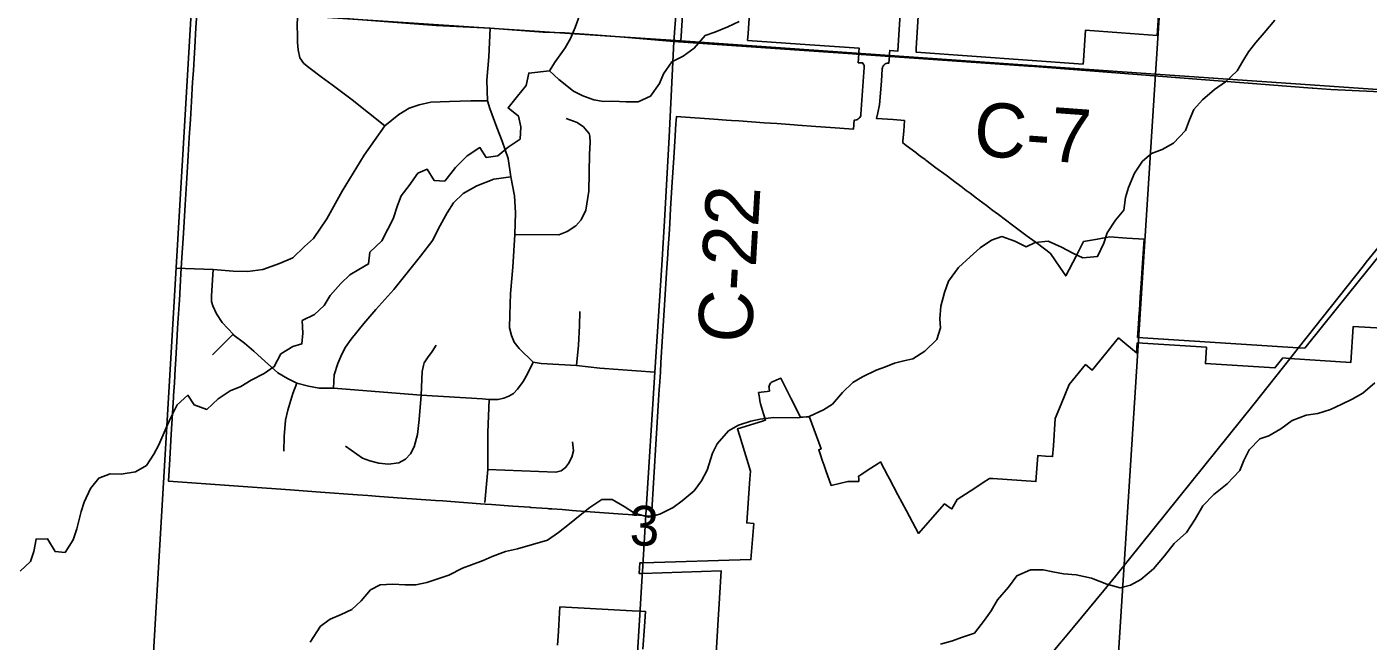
# Model space of a CAD drawing. Extents: x 114843 to 284848, y 317643 to 566895.
# Drawn here: x 273394 to 280836, y 364204 to 367612 of the extents above; entities that cross this region are included whole.
import ezdxf

# ---------------------------------------------------------------- set-up
doc = ezdxf.new("R2010")
doc.units = 0
for name, color, linetype in [('GM_X_Corporation', 7, 'Continuous'), ('GM_X_County_Road', 7, 'Continuous'), ('GM_X_County_Road_Text', 7, 'Continuous'), ('GM_X_Minor_River', 7, 'Continuous'), ('GM_X_Section', 7, 'Continuous'), ('GM_X_Section_Text', 7, 'Continuous'), ('GM_X_Township_Road', 7, 'Continuous')]:
    doc.layers.add(name, color=color, linetype=linetype)

msp = doc.modelspace()

# ---------------------------------------------------------------- linework, layer by layer
at = {"layer": 'GM_X_Corporation'}
for points in [[(279715.2, 368312.4), (279666.2, 367564.6), (279466.5, 367578.8), (279267.2, 367593), (279256.2, 367425.4), (279254.5, 367405.2), (278329.1, 367470.8), (278328.7, 367491.5), (278347.9, 367790.7)], [(274335.9, 367659.8), (274332.7, 367607.4), (274326.1, 367500), (274322.4, 367437.1), (274318.2, 367370.2), (274314.3, 367305.2), (274307.7, 367197.3), (274301.7, 367097.4), (274295.5, 366997.6), (274289.5, 366897.8), (274281.8, 366771.8), (274272.9, 366624.5), (274263.3, 366466.9), (274253.2, 366302.2), (274249.6, 366242.2), (274240.7, 366095.1), (274239.2, 366072.7), (274233, 365969), (274231.2, 365939.5), (274226.7, 365866.8), (274219, 365739), (274217.4, 365714.9), (274212.8, 365637.5), (274208.4, 365565.2), (274208, 365557.6), (274202.5, 365467.4), (274195.4, 365353.3), (274186.9, 365214.1), (274179.6, 365092.7), (274620.2, 365060.7), (274856, 365043.6), (275024.1, 365031.4), (275229.6, 365016.5), (275285.5, 365012.4), (275351.3, 365007.6), (275476.8, 364998.5), (275661.2, 364985.1), (275703.2, 364982.1), (275747.3, 364978.9), (275911.9, 364966.9), (275936.4, 364965.1), (275971.8, 364962.6), (275971.8, 364962.6), (276091.5, 364953.9), (276123.1, 364951.6), (276184.3, 364947.1), (276191.2, 364946.6), (276252.4, 364942.2), (276283, 364940), (276291, 364939.4), (276307.1, 364938.2), (276365.1, 364934), (276420.7, 364930), (276494.6, 364924.6), (276701, 364909.6), (276787.3, 364903.4), (276799.7, 364902.5), (276829.7, 364900.3), (276859.6, 364898.2), (276899.8, 365541.8), (276903.4, 365600.1), (276903.6, 365602.1), (276904.6, 365618.2), (276909.5, 365696.4), (276912.8, 365750.2), (276936.4, 366126.5), (276944, 366248.4), (276950.5, 366352.3), (276951.1, 366361.7), (276957.3, 366461.1), (276961.1, 366521.8), (276966.2, 366603.9), (276975.4, 366750.2), (276983.8, 366885), (276991.4, 367006.8), (276995.7, 367076), (276996.6, 367090.1), (276998.1, 367114.5), (277023, 367112.3), (277205.6, 367099.8), (277275.4, 367094.9), (277303.5, 367092.9), (277345.3, 367089.9), (277415.1, 367085), (277484.9, 367080), (277554.8, 367075.1), (277651, 367068.3), (277669.6, 367067), (277771.3, 367059.8), (277854, 367053.9), (277981.2, 367044.9), (277984.7, 367094.8), (277990.8, 367094.9), (277996.8, 367096.1), (278002.5, 367098.3), (278007.7, 367101.4), (278012.3, 367105.4), (278016.2, 367110.1), (278019.1, 367115.5), (278021.1, 367121.2), (278022.1, 367127.3), (278027.7, 367205.9), (278040.4, 367385.9), (278040.3, 367391.5), (278039.4, 367397), (278037.6, 367402.3), (278034.9, 367407.2), (278031.5, 367411.6), (278007.4, 367413.3), (278010.8, 367463.3), (278011.4, 367472), (278012.9, 367493.2), (277738.1, 367512.5), (277393.6, 367536.7), (277396.2, 367574.8), (277414, 367834.4)], [(278246.2, 367777), (278227.3, 367478), (278182.5, 367481.2), (278181.4, 367465.5), (278180.4, 367451.2), (278177.5, 367411.3), (278172.1, 367411.2), (278166.8, 367410.4), (278161.6, 367408.7), (278156.8, 367406.2), (278152.4, 367403.1), (278148.5, 367399.1), (278145.2, 367394.6), (278142.7, 367389.7), (278141, 367384.4), (278140.2, 367378.9), (278135.4, 367311.4), (278126, 367179.4), (278115.7, 367135), (278108.5, 367103.8), (278200.4, 367097.3), (278263.5, 367092.9), (278259.3, 367033), (278255.5, 366979.9), (278254.8, 366969.1), (278254.7, 366967.9), (278263.5, 366961.4), (278273.6, 366953.7), (278326.2, 366914.3), (278342.1, 366902.5), (278354.7, 366893.1), (278377.8, 366875.8), (278382.3, 366872.4), (278438.3, 366830.5), (278494.4, 366788.5), (278550.4, 366746.6), (278583.1, 366722.2), (278584.8, 366720.9), (278588.1, 366718.5), (278606.5, 366704.7), (278628.1, 366688.6), (278662.6, 366662.7), (278669.5, 366657.5), (278678.1, 366651.1), (278718.6, 366620.8), (278747, 366599.5), (278774.7, 366578.9), (278777.5, 366576.8), (278785.4, 366570.9), (278863, 366512.7), (278945.1, 366451.3), (278988.4, 366418.9), (279001.2, 366409.4), (279071.6, 366356.7), (279074.7, 366354.4), (279124.9, 366279.9), (279158.5, 366230.1), (279215.7, 366340.5), (279257.2, 366420.5), (279334.4, 366434.5), (279362.6, 366439.4), (279403.1, 366446.8), (279497.7, 366440.6), (279592.7, 366434.4), (279584.1, 366301.5), (279576.7, 366188.9), (279571.9, 366114.1), (279567, 366039.2), (279566.3, 366027.8), (279562.2, 365964.4), (279557.3, 365889.5), (280448.1, 365832.3), (280484.8, 365830), (280590.6, 365961.2), (280780.6, 366196.8), (280990.1, 366456.6)], [(281527.8, 365905.2), (280753.6, 365950.6), (280740.6, 365751), (280400.5, 365773.2), (280363.8, 365775.6), (280318.9, 365719.8), (279933.6, 365744.5), (279939.3, 365834.7), (279554.9, 365859.3), (279551.8, 365804.6), (279464.8, 365876), (279452.1, 365886.4), (279305.8, 365708.2), (279268.6, 365738.8), (279268.5, 365738.8), (279177.3, 365627.9), (279132.6, 365518.3), (279100.6, 365439.7), (279089.9, 365288), (279085.7, 365228.2), (279046.9, 365230.9), (279002.9, 365234), (278992.7, 365089.4), (278912.9, 365095), (278833.1, 365100.6), (278753.3, 365106.2), (278736.1, 365107.4), (278699.6, 365083.7), (278692.5, 365079.1), (278627.4, 365036.9), (278556.1, 364990.6), (278527.1, 364938.1), (278512.9, 364946.6), (278499.4, 364956.1), (278486.6, 364966.5), (278342.1, 364801.9), (278274.8, 364928.2), (278227.7, 365016.8), (278180.5, 365105.4), (278172.2, 365120.8), (278130.9, 365198.4), (278128.6, 365196.9), (278112.9, 365186.7), (278063, 365154.4), (278027.1, 365131.1), (278015.8, 365123.7), (278008.2, 365118.8), (278009.6, 365104.8), (278010.2, 365090.7), (277950.2, 365090.3), (277856.3, 365068.8), (277854.6, 365073.5), (277829.8, 365145), (277817.7, 365179.7), (277807.5, 365208.9), (277797.7, 365237.3), (277787.8, 365265.6), (277801.4, 365270.5), (277736.5, 365446.7), (277736, 365448.1), (277687.2, 365446.8), (277635.6, 365548.8), (277577.4, 365664), (277568.8, 365659.6), (277552.2, 365651.9), (277535.2, 365645.3), (277529.8, 365642.9), (277524.8, 365639.5), (277520.5, 365635.4), (277517, 365630.6), (277514.3, 365625.3), (277512.5, 365619.6), (277511.8, 365613.7), (277512.1, 365607.7), (277514.2, 365591.4), (277501.1, 365589.7), (277484.4, 365587.6), (277468.1, 365585.4), (277454.7, 365583.7), (277457, 365565.7), (277458.5, 365554.5), (277461.4, 365537.6), (277465.8, 365521), (277482.5, 365466.2), (277493.4, 365430.7), (277490.1, 365429.7), (277475.5, 365425.3), (277337.5, 365383), (277350, 365342.4), (277409.8, 365147.1), (277406.5, 365102.7), (277404.8, 365078.7), (277388.7, 364860.3), (277427.6, 364856.9), (277412.1, 364657.3), (276813.2, 364639.3), (276795.7, 364639), (276791.9, 364578.9), (276809.4, 364579.2), (277247, 364594.2), (277237.7, 364443.9), (277228.3, 364293.7), (277212.6, 364043.6)], [(276812.8, 364160.7), (276820.7, 364286), (276826, 364369.3), (276796.2, 364370.9), (276753.8, 364373.1), (276653.8, 364378.4), (276553.3, 364383.6), (276452.7, 364388.9), (276452, 364388.9), (276352.2, 364394.2), (276346, 364294.8), (276343.8, 364259.2), (276342.1, 364231.7), (276339, 364182.7)]]:
    msp.add_lwpolyline(points, dxfattribs=at)
at = {"layer": 'GM_X_County_Road'}
for p, q in [((280402.1, 365770.8), (280448.1, 365829)), ((276809.7, 364590.1), (276829.2, 364906.1)), ((276796.6, 364379.4), (276806.4, 364537.4)), ((276806.4, 364537.4), (276809.7, 364590.1))]:
    msp.add_line(p, q, dxfattribs=at)
for points in [[(276931.9, 366535.5), (276957.7, 366999.7), (276984.5, 367531.7), (277060.6, 368541.9), (277110.1, 369528.7), (277187.7, 370439.1), (277228.4, 370969.4), (277241.4, 371125.3), (277248.2, 371273.2), (277259.7, 371424.2), (277332.8, 372518.9), (277389.4, 373392.4), (277401.3, 373607.2), (277428.3, 374031.7), (277448.4, 374328.8), (277467, 374589.9), (277487.5, 374942.6), (277528.3, 375588)], [(269323.1, 368051.4), (269399.7, 368042.4), (270033.7, 368004.9), (271087.8, 367927.7), (271541.8, 367903.3), (271768.8, 367887.2), (272574.3, 367825.6), (273246.4, 367782.5), (274895.4, 367679.1), (275664.7, 367619.4), (275965.4, 367605), (276259.1, 367583.4), (276378.8, 367578.3), (276513, 367570.5), (276709.4, 367554.8), (276984.5, 367531.7), (277976.1, 367462.7), (277997.4, 367461.3)], [(277997.4, 367461.3), (278237, 367444.6), (278263.5, 367442.8)], [(278263.5, 367442.8), (278952, 367394.9), (278985.4, 367392.4), (279056.7, 367386.9), (280524.8, 367272.1), (280529.7, 367271.7), (280629.7, 367263.8), (281378.4, 367230.2), (281584.1, 367215.8), (281626.3, 367213.3)], [(280448.1, 365829), (280810, 366286.2), (280826, 366306.2), (280874.8, 366368.5), (281448.3, 367057.9), (281584.1, 367215.8), (281640.1, 367283.5)], [(276829.2, 364906.1), (276878.2, 365696.3), (276918.3, 366290.4), (276931.9, 366535.5)], [(277502, 362199), (278431.9, 363344), (278453.3, 363368.6), (278499.3, 363424.9), (279134, 364200.8), (279137.7, 364205.3), (279201.3, 364281.9), (279369.6, 364485.1), (279403.4, 364525.8), (279435.9, 364566.8), (280204.6, 365521.3), (280402.1, 365770.8)], [(276660.5, 362269.2), (276673.9, 362485.2), (276725.3, 363282.5), (276750.3, 363631.3), (276796.6, 364379.4)]]:
    msp.add_lwpolyline(points, dxfattribs=at)
at = {"layer": 'GM_X_Minor_River'}
for points in [[(280317.7, 367650), (280259.4, 367578), (280213.3, 367526.1), (280173.1, 367474.1), (280140.9, 367422.1), (280108.7, 367368.1), (280044.5, 367306.2), (279984.3, 367264.3), (279918.1, 367206.4), (279869.9, 367154.4), (279845.7, 367096.4), (279823.5, 367036.4), (279757.2, 366966.4), (279693.1, 366932.6), (279635, 366908.7), (279584.9, 366866.8), (279540.6, 366800.8), (279506.4, 366720.7), (279490.2, 366664.7), (279479.9, 366594.6), (279433.7, 366540.6), (279387.5, 366468.6), (279369.3, 366412.6), (279335, 366338.5), (279253, 366330.8), (279197.1, 366357), (279135.2, 366389.3), (279061.3, 366423.6), (278989.2, 366415.8), (278939.2, 366391.9), (278875.3, 366424.1), (278803.3, 366448.4), (278747.3, 366428.6), (278683.1, 366386.7), (278628.9, 366336.7), (278562.7, 366276.8), (278508.4, 366200.9), (278486.2, 366138.8), (278466, 366062.7), (278459.7, 365992.6), (278463.5, 365942.5), (278443.3, 365878.4), (278377.1, 365812.5), (278310.9, 365770.6), (278260.9, 365758.8), (278208.8, 365746.9), (278158.7, 365727), (278106.7, 365707.2), (278030.5, 365671.3), (277976.4, 365639.4), (277920.2, 365583.5), (277864, 365519.6), (277813.9, 365487.7), (277735.7, 365449.8), (277667.7, 365444), (277537.7, 365444.5), (277463.7, 365436.7), (277411.6, 365424.8), (277343.5, 365403), (277287.4, 365371.1), (277225.2, 365299.2), (277199, 365247.1), (277168.6, 365153.1), (277138.4, 365093), (277096.2, 365039.1), (277030, 364983.2), (276979.9, 364945.3), (276905.8, 364909.4), (276843.7, 364891.6), (276765.8, 364913.9), (276707.9, 364952.1), (276642, 364990.4), (276584, 364990.6), (276517.9, 364946.7), (276463.7, 364902.8), (276405.5, 364854.9), (276343.4, 364807), (276283.2, 364765.1)], [(276294.4, 367368.1), (276326.5, 367418.1), (276380.8, 367496.1), (276411, 367548.1), (276437.2, 367608.2), (276461.4, 367674.2)], [(276294.4, 367368.1), (276346.2, 367319.9), (276428, 367255.5), (276479.9, 367229.3), (276539.8, 367207.1), (276593.8, 367198.9), (276645.8, 367200.7), (276719.8, 367196.5), (276785.8, 367196.3), (276853.9, 367228.1), (276904.2, 367298.1), (276926.4, 367352.1), (276972.6, 367418.1), (277036.7, 367449.9), (277096.9, 367493.8), (277157.1, 367563.8), (277211.2, 367581.7), (277283.3, 367611.5), (277347.4, 367641.3)], [(275297.1, 366361.4), (275363.5, 366425.1), (275397.9, 366489), (275426.3, 366546.9), (275450.8, 366620.9), (275471.1, 366674.9), (275515.5, 366732.7), (275563.9, 366800.5), (275616, 366822.2), (275653.6, 366759.8), (275713.4, 366755.5), (275771.9, 366831.2), (275838.3, 366896.9), (275908.6, 366942.5), (275942.2, 366888.2), (276008.2, 366895.8), (276064.5, 366945.5), (276130.7, 366989.2), (276135.2, 367057.3), (276121.6, 367117.5), (276064, 367162), (276116.4, 367227.7), (276164.8, 367287.6), (276179.2, 367355.6), (276294.4, 367368.1)], [(273356.5, 364592.6), (273414.8, 364646.3), (273433.2, 364702.3), (273445.7, 364770.4), (273509.6, 364772), (273551.1, 364701.6), (273607, 364697.2), (273651.5, 364767), (273671.9, 364827), (273696.5, 364923), (273712.8, 364975), (273747.3, 365051), (273793.7, 365108.8), (273855.8, 365132.4), (273917.7, 365130), (273997.8, 365143.5), (274058, 365179.2), (274098.4, 365241), (274126.7, 365292.9), (274167.3, 365386.9), (274191.7, 365440.8), (274228.1, 365514.7), (274288.5, 365568.4), (274322.1, 365516.1), (274393.8, 365489.6), (274456.2, 365549.3), (274522.4, 365592.9), (274582.5, 365616.6), (274638.7, 365652.3), (274710.9, 365689.9), (274767.1, 365727.6), (274803.6, 365797.5), (274869.8, 365839.2), (274919.9, 365852.9), (274926.3, 365912.9), (274922.8, 365983.1), (274991, 366016.7), (275043.3, 366066.5), (275077.6, 366122.4), (275136, 366188.1), (275186.3, 366235.9), (275236.5, 366265.6), (275290.6, 366297.3), (275297.1, 366361.4)], [(280872.7, 365638.3), (280806.5, 365580.4), (280748.3, 365546.5), (280690.2, 365518.6), (280628.1, 365488.8), (280558, 365467), (280492, 365457.2), (280413.9, 365429.3), (280351.7, 365381.4), (280285.6, 365343.6), (280235.5, 365327.7), (280175.3, 365265.8)], [(280175.3, 365265.8), (280147.1, 365205.8), (280124.9, 365151.7), (280054.6, 365077.8), (279980.4, 365017.9), (279918.2, 364956), (279875.9, 364882), (279827.7, 364808), (279759.4, 364746.1), (279707.2, 364678.1), (279644.9, 364606.2), (279574.7, 364546.3), (279518.6, 364514.4), (279460.5, 364500.6), (279386.6, 364520.8), (279300.7, 364553.2), (279216.8, 364571.5), (279146.8, 364577.7), (279086.8, 364589.9), (279032.9, 364600.1), (278962.8, 364600.3), (278886.7, 364566.5), (278840.5, 364504.5), (278780.3, 364434.6), (278744, 364372.6), (278707.8, 364320.6), (278651.6, 364248.6), (278579.5, 364224.8), (278529.4, 364206.9), (278463.4, 364187.1)], [(276283.2, 364765.1), (276116.8, 364716.8), (276050.8, 364701.2), (275976.7, 364673.7), (275926.5, 364652), (275862.4, 364628.3), (275812.3, 364608.6), (275736.2, 364571), (275680.1, 364551.4), (275614, 364529.8), (275551.9, 364516.1), (275494, 364516.5), (275424.1, 364521), (275354.1, 364517.4), (275302, 364489.7), (275249.6, 364427.9), (275197.3, 364380.2), (275139.2, 364352.5), (275077.1, 364326.9), (275022.8, 364287.1), (274966.3, 364199.3)]]:
    msp.add_lwpolyline(points, dxfattribs=at)
at = {"layer": 'GM_X_Section'}
for points in [[(274700.3, 373063.4), (277374.2, 372881.6), (277022.9, 367534.8), (274390.7, 367709.1)], [(277374.2, 372881.6), (280003.4, 372703.8), (279657.2, 367348.9), (277022.9, 367534.8)], [(280003.4, 372703.8), (282701, 372543.5), (282364, 367162.2), (279657.2, 367348.9)], [(269112.3, 368061.2), (271743.5, 367879.3), (274308.6, 367720.8), (273996.5, 362446.6), (268764.2, 362800.8)], [(274308.6, 367720.8), (274390.7, 367709.1), (277022.9, 367534.8), (279657.2, 367348.9), (279320.4, 362084), (273996.5, 362446.6)]]:
    msp.add_lwpolyline(points, close=True, dxfattribs=at)
msp.add_lwpolyline([(284847.9, 362936.6), (284785.7, 361698.2), (279320.4, 362084), (279657.2, 367348.9), (282364, 367162.2), (284847.9, 367016.8)], dxfattribs=at)
at = {"layer": 'GM_X_Township_Road'}
msp.add_line((274424.4, 365793.6), (274537.8, 365905.4), dxfattribs=at)
for points in [[(274895.4, 367679.1), (274894.8, 367605.9), (274896.1, 367577.6), (274895.3, 367524.4), (274899.1, 367484.3), (274908.9, 367440.7), (274930.4, 367409), (274967.2, 367380.9), (275027.7, 367335.3), (275088.2, 367289.7), (275198.5, 367207.9), (275380.1, 367062.9)], [(275965.4, 367605), (275957.1, 367446.3), (275946.2, 367315.9), (275949.4, 367202.2), (275963.9, 367159.7), (276002.6, 367053.4), (276031.5, 366977.9), (276065.4, 366881), (276080.6, 366779.5), (276100, 366675.2), (276105.4, 366580.5), (276101.1, 366460.4), (276090.7, 366278.2), (276078.1, 366132.9), (276074.1, 366014.7), (276072.7, 365942.1), (276083.5, 365900.2), (276099, 365862.1), (276126, 365827), (276203.8, 365751.2), (276248.7, 365744.9), (276444.3, 365733.9), (276574.2, 365719.6), (276878.2, 365696.3)], [(274221.3, 366273.4), (274427.8, 366266.3), (274538.7, 366256.9), (274620.6, 366254.1), (274703.3, 366266.4), (274795.4, 366298.7), (274869.5, 366330.9), (274935.6, 366393.3), (274985.1, 366437.9), (275058, 366546.7), (275143.6, 366700.8), (275265.6, 366899.8), (275380.1, 367062.9), (275459, 367125.5), (275516.4, 367160.5), (275571.5, 367179.3), (275635.8, 367193.6), (275740.1, 367197.7), (275857.1, 367201.6), (275949.4, 367202.2)], [(276101.1, 366460.4), (276346.3, 366459.1), (276392.7, 366477.7), (276441.1, 366508.5), (276469.2, 366542.1), (276496.2, 366596), (276512.7, 366700.5), (276516.2, 366905.2), (276520.8, 366970.1), (276518.5, 367005.6), (276514.4, 367019.7), (276501.1, 367035.8), (276482.7, 367057), (276447.1, 367081), (276387.2, 367103.9)], [(275095.7, 365608.1), (275098.6, 365681.6), (275119.1, 365744.7), (275141.5, 365795.6), (275162.2, 365835.9), (275193.3, 365879.9), (275264.4, 365966), (275330.2, 366043.5), (275431.2, 366154.6), (275578.1, 366339.8), (275647.2, 366429.6), (275678.9, 366494.2), (275726.5, 366580.4), (275761.8, 366636), (275814.8, 366688.4), (275891.5, 366730.4), (275985.5, 366767.6), (276080.6, 366779.5)], [(276203.8, 365751.2), (276172.5, 365687.3), (276148.2, 365644.9), (276116.1, 365602.4), (276094.3, 365578.7), (276068.5, 365563.1), (276041, 365552.3), (276010.2, 365545.9), (275959.4, 365544.2), (275921.7, 365548.9), (275581.6, 365568.8), (275095.7, 365608.1), (275015.8, 365608.5), (274957.8, 365618.4), (274892.8, 365634.9), (274841.5, 365661.9), (274786.7, 365692.2), (274716.3, 365756.5), (274654.5, 365812.4), (274601.3, 365858), (274537.8, 365905.4), (274541.2, 365905.4), (274477.6, 365971.5), (274446.6, 366020.8), (274425.8, 366065), (274418.8, 366088.8), (274418.6, 366119.5), (274427.8, 366266.3)], [(276444.3, 365733.9), (276455, 365845.7), (276459.9, 365953.5), (276462.2, 366032.7)], [(275581.6, 365568.8), (275587.6, 365700.8), (275594.4, 365733.9), (275598, 365748.1), (275616.6, 365776.1), (275642.9, 365810.7), (275666.2, 365846)], [(274820.5, 365259), (274821.6, 365339.2), (274829.5, 365429.7), (274842.8, 365486.1), (274869.4, 365578.5), (274892.8, 365634.9)], [(275162.7, 365286.9), (275255.8, 365219.4), (275297.8, 365203.9), (275346.9, 365192.1), (275401.1, 365187.2), (275458.7, 365194.6), (275494.7, 365214), (275523.3, 365244.2), (275543.5, 365281.6), (275561, 365350.3), (275571.8, 365433.6), (275581.6, 365568.8)], [(275935.6, 364973.5), (275952.1, 365156.6), (275951.9, 365362.5), (275959.4, 365544.2)], [(275952.1, 365156.6), (276329.7, 365141.5), (276358.5, 365149.4), (276383.8, 365167.4), (276400.1, 365190.4), (276417.7, 365224.8), (276427.6, 365260.5), (276422.1, 365310)]]:
    msp.add_lwpolyline(points, dxfattribs=at)

# ---------------------------------------------------------------- texts
at = {"layer": 'GM_X_County_Road_Text'}
for s, rotation, p in [('C-7', 355.84297, (278641.4, 366898.9)), ('C-22', 86.64704, (277414, 365853.2))]:
    msp.add_text(s, height=300.02, rotation=rotation, dxfattribs=at).set_placement(p)
at = {"layer": 'GM_X_Section_Text'}
msp.add_text('3', height=221, rotation=0.41524, dxfattribs=at).set_placement((276739.1, 364733.7))

doc.saveas('drawing.dxf')
